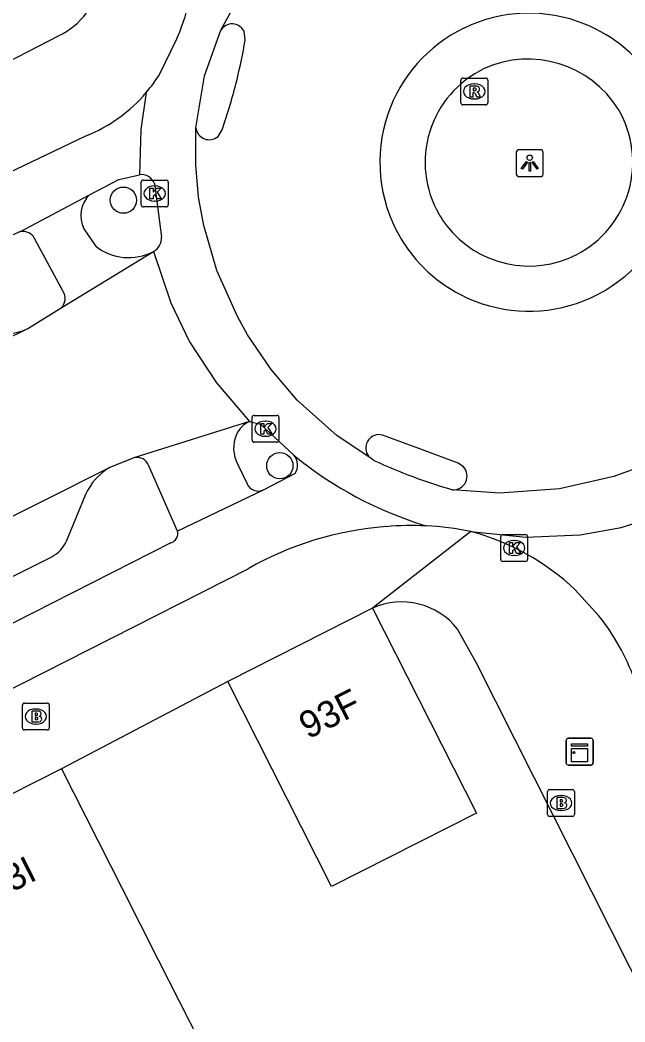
# Model space of a CAD drawing. Extents: x 158087 to 159494, y 382905 to 383981.
# Drawn here: x 158950.15 to 158972.66, y 383211.21 to 383248.51 of the extents above; entities that cross this region are included whole.
import ezdxf

# ---------------------------------------------------------------- set-up
doc = ezdxf.new("R2010")
doc.units = 0
for name, color, linetype in [('IMGEO_Boom', 7, 'Continuous'), ('IMGEO_Brandkraan', 7, 'Continuous'), ('IMGEO_Fietspad_gesloten', 7, 'Continuous'), ('IMGEO_Kast', 7, 'Continuous'), ('IMGEO_Kolk', 7, 'Continuous'), ('IMGEO_Lichtpunt', 7, 'Continuous'), ('IMGEO_Pand', 7, 'Continuous'), ('IMGEO_Pand_nummerreeks', 7, 'Continuous'), ('IMGEO_Parkeervlak_open', 7, 'Continuous'), ('IMGEO_Rijbaan_lokaal_gesloten', 7, 'Continuous'), ('IMGEO_Rioolput', 7, 'Continuous'), ('IMGEO_Verkeerseiland_open', 7, 'Continuous'), ('IMGEO_Voetpad_open', 7, 'Continuous')]:
    doc.layers.add(name, color=color, linetype=linetype)

msp = doc.modelspace()

# ---------------------------------------------------------------- linework, layer by layer
at = {"layer": 'IMGEO_Boom'}
for centre in [(158953.995, 383241.804), (158959.817, 383231.916)]:
    msp.add_circle(centre, 0.489, dxfattribs=at)
at = {"layer": 'IMGEO_Brandkraan'}
for p, q in [((158950.238, 383222.152), (158950.238, 383223.004)), ((158950.313, 383223.078), (158951.165, 383223.078)), ((158951.239, 383223.004), (158951.239, 383222.152)), ((158950.726, 383222.858), (158950.751, 383222.858)), ((158950.749, 383222.298), (158950.724, 383222.298)), ((158951.165, 383222.078), (158950.313, 383222.078)), ((158969.779, 383218.931), (158969.779, 383219.783)), ((158969.854, 383219.857), (158970.706, 383219.857)), ((158970.267, 383219.637), (158970.292, 383219.637)), ((158970.78, 383219.783), (158970.78, 383218.931)), ((158970.706, 383218.857), (158969.854, 383218.857)), ((158970.29, 383219.077), (158970.265, 383219.077))]:
    msp.add_line(p, q, dxfattribs=at)
for points in [[(158950.238, 383222.152), (158950.238, 383223.004)], [(158950.313, 383223.078), (158951.165, 383223.078)], [(158951.239, 383223.004), (158951.239, 383222.152)], [(158950.586, 383222.778), (158950.586, 383222.378), (158950.799, 383222.378)], [(158950.817, 383222.778), (158950.586, 383222.778)], [(158950.765, 383222.697), (158950.711, 383222.697), (158950.711, 383222.621)], [(158950.711, 383222.621), (158950.764, 383222.621)], [(158950.773, 383222.545), (158950.711, 383222.545), (158950.711, 383222.464)], [(158950.711, 383222.464), (158950.773, 383222.464)], [(158951.165, 383222.078), (158950.313, 383222.078)], [(158969.779, 383218.931), (158969.779, 383219.783)], [(158969.854, 383219.857), (158970.706, 383219.857)], [(158970.127, 383219.557), (158970.127, 383219.157), (158970.34, 383219.157)], [(158970.358, 383219.557), (158970.127, 383219.557)], [(158970.78, 383219.783), (158970.78, 383218.931)], [(158970.306, 383219.476), (158970.252, 383219.476), (158970.252, 383219.4)], [(158970.252, 383219.4), (158970.305, 383219.4)], [(158970.314, 383219.324), (158970.252, 383219.324), (158970.252, 383219.243)], [(158970.252, 383219.243), (158970.314, 383219.243)], [(158970.706, 383218.857), (158969.854, 383218.857)]]:
    msp.add_lwpolyline(points, dxfattribs=at)
for centre, radius, start, end in [((158950.315, 383223.002), 0.0765, 91.552, 178.448), ((158950.315, 383223.002), 0.0765, 91.552, 178.448), ((158951.163, 383223.002), 0.0765, 1.552, 88.448), ((158951.163, 383223.002), 0.0765, 1.552, 88.448), ((158950.766, 383222.659), 0.0379, 267.8285, 90.9355), ((158950.774, 383222.504), 0.0404, 269.8759, 90.5077), ((158950.821, 383222.633), 0.145, 59.4692, 91.5367), ((158950.846, 383222.68), 0.0922, 285.5137, 58.1501), ((158950.851, 383222.488), 0.105, 301.3115, 78.989), ((158950.315, 383222.154), 0.0765, 181.552, 268.448), ((158950.315, 383222.154), 0.0765, 181.552, 268.448), ((158950.805, 383222.629), 0.251, 268.6676, 293.5347), ((158951.163, 383222.154), 0.0765, 271.552, 358.448), ((158951.163, 383222.154), 0.0765, 271.552, 358.448), ((158969.856, 383219.781), 0.0765, 91.552, 178.448), ((158969.856, 383219.781), 0.0765, 91.552, 178.448), ((158970.362, 383219.412), 0.145, 59.4692, 91.5367), ((158970.387, 383219.459), 0.0922, 285.5137, 58.1501), ((158970.704, 383219.781), 0.0765, 1.552, 88.448), ((158970.704, 383219.781), 0.0765, 1.552, 88.448), ((158970.307, 383219.438), 0.0379, 267.8285, 90.9355), ((158970.315, 383219.283), 0.0404, 269.8759, 90.5077), ((158970.346, 383219.408), 0.251, 268.6676, 293.5347), ((158970.392, 383219.267), 0.105, 301.3115, 78.989), ((158969.856, 383218.933), 0.0765, 181.552, 268.448), ((158969.856, 383218.933), 0.0765, 181.552, 268.448), ((158970.704, 383218.933), 0.0765, 271.552, 358.448), ((158970.704, 383218.933), 0.0765, 271.552, 358.448)]:
    msp.add_arc(centre, radius, start, end, dxfattribs=at)
for centre, major_axis, ratio, start_param, end_param in [((158950.725, 383222.578), (-0.387, 0.002), 0.722429, 4.712389, 7.853982), ((158950.75, 383222.578), (-0.39, 0.002), 0.717154, 1.570796, 4.712389), ((158970.266, 383219.357), (-0.387, 0.002), 0.722429, 4.712389, 7.853982), ((158970.291, 383219.357), (-0.39, 0.002), 0.717154, 1.570796, 4.712389)]:
    msp.add_ellipse(centre, major_axis=major_axis, ratio=ratio, start_param=start_param, end_param=end_param, dxfattribs=at)
at = {"layer": 'IMGEO_Fietspad_gesloten'}
for points in [[(158877.306, 383206.045), (158880.945, 383207.777), (158892.392, 383214.111), (158936.1, 383236.306), (158952.602, 383244.197)], [(158952.736, 383242.008), (158953.829, 383242.575), (158954.59, 383242.753)], [(158950.171, 383240.631), (158952.736, 383242.008)], [(158950.171, 383240.631), (158949.632, 383240.396)], [(158960.383, 383231.623), (158959.196, 383231.012)], [(158959.196, 383231.012), (158956.013, 383229.481)], [(158955.767, 383229.049), (158938.183, 383220.111)], [(158868.202, 383182.167), (158958.642, 383228.082)]]:
    msp.add_lwpolyline(points, dxfattribs=at)
for centre, radius, start, end in [((158950.484, 383249.51), 5.72, 291.7376, 319.7325), ((158959.929, 383231.937), 0.552, 325.303, 42.0583), ((158964.662, 383217.54), 12.14, 94.2201, 119.7292), ((158964.729, 383218.718), 10.971, 87.2036, 95.0189), ((158955.666, 383229.393), 0.358, 286.3739, 14.3079)]:
    msp.add_arc(centre, radius, start, end, dxfattribs=at)
at = {"layer": 'IMGEO_Kast'}
for p, q in [((158970.55, 383221.77), (158971.391, 383221.77)), ((158971.391, 383221.77), (158970.55, 383221.77)), ((158970.475, 383220.845), (158970.475, 383221.686)), ((158970.475, 383221.686), (158970.475, 383220.845)), ((158971.475, 383221.695), (158971.475, 383220.854)), ((158971.475, 383220.854), (158971.475, 383221.695)), ((158971.4, 383220.77), (158970.559, 383220.77)), ((158970.559, 383220.77), (158971.4, 383220.77))]:
    msp.add_line(p, q, dxfattribs=at)
for points in [[(158970.67, 383221.56), (158971.27, 383221.56), (158971.27, 383221.475), (158970.67, 383221.475), (158970.67, 383221.56)], [(158970.67, 383221.385), (158971.27, 383221.385), (158971.27, 383220.896), (158970.67, 383220.896), (158970.67, 383221.385)]]:
    msp.add_lwpolyline(points, dxfattribs=at)
msp.add_circle((158970.754, 383221.234), 0.0377, dxfattribs=at)
for centre, start, end in [((158970.553, 383221.692), 92.4484, 184.2845), ((158970.553, 383221.692), 92.4484, 184.2845), ((158971.397, 383221.692), 2.4484, 94.2845), ((158971.397, 383221.692), 2.4484, 94.2845), ((158970.553, 383220.848), 182.4484, 274.2845), ((158970.553, 383220.848), 182.4484, 274.2845), ((158971.397, 383220.848), 272.4484, 4.2845), ((158971.397, 383220.848), 272.4484, 4.2845)]:
    msp.add_arc(centre, 0.0779, start, end, dxfattribs=at)
at = {"layer": 'IMGEO_Kolk'}
for p, q in [((158954.661, 383241.626), (158954.661, 383242.478)), ((158954.736, 383242.552), (158955.588, 383242.552)), ((158955.149, 383242.332), (158955.174, 383242.332)), ((158955.662, 383242.478), (158955.662, 383241.626)), ((158955.588, 383241.552), (158954.736, 383241.552)), ((158955.172, 383241.772), (158955.147, 383241.772)), ((158958.783, 383232.865), (158958.783, 383233.717)), ((158958.858, 383233.791), (158959.71, 383233.791)), ((158959.784, 383233.717), (158959.784, 383232.865)), ((158959.271, 383233.571), (158959.296, 383233.571)), ((158959.294, 383233.011), (158959.269, 383233.011)), ((158959.71, 383232.791), (158958.858, 383232.791)), ((158968.035, 383228.426), (158968.035, 383229.278)), ((158968.11, 383229.352), (158968.962, 383229.352)), ((158969.036, 383229.278), (158969.036, 383228.426)), ((158968.523, 383229.132), (158968.548, 383229.132)), ((158968.546, 383228.572), (158968.521, 383228.572)), ((158968.962, 383228.352), (158968.11, 383228.352))]:
    msp.add_line(p, q, dxfattribs=at)
for points in [[(158954.661, 383241.626), (158954.661, 383242.478)], [(158954.736, 383242.552), (158955.588, 383242.552)], [(158955.662, 383242.478), (158955.662, 383241.626)], [(158954.982, 383242.252), (158955.105, 383242.252), (158955.105, 383242.101), (158955.235, 383242.252), (158955.399, 383242.252), (158955.253, 383242.101), (158955.406, 383241.852), (158955.254, 383241.852), (158955.169, 383242.016), (158955.105, 383241.949), (158955.105, 383241.852), (158954.982, 383241.852), (158954.982, 383242.252)], [(158955.588, 383241.552), (158954.736, 383241.552)], [(158958.783, 383232.865), (158958.783, 383233.717)], [(158958.858, 383233.791), (158959.71, 383233.791)], [(158959.784, 383233.717), (158959.784, 383232.865)], [(158959.104, 383233.491), (158959.227, 383233.491), (158959.227, 383233.34), (158959.357, 383233.491), (158959.521, 383233.491), (158959.375, 383233.34), (158959.528, 383233.091), (158959.376, 383233.091), (158959.291, 383233.255), (158959.227, 383233.188), (158959.227, 383233.091), (158959.104, 383233.091), (158959.104, 383233.491)], [(158959.71, 383232.791), (158958.858, 383232.791)], [(158968.035, 383228.426), (158968.035, 383229.278)], [(158968.11, 383229.352), (158968.962, 383229.352)], [(158969.036, 383229.278), (158969.036, 383228.426)], [(158968.356, 383229.052), (158968.479, 383229.052), (158968.479, 383228.901), (158968.609, 383229.052), (158968.773, 383229.052), (158968.627, 383228.901), (158968.78, 383228.652), (158968.628, 383228.652), (158968.543, 383228.816), (158968.479, 383228.749), (158968.479, 383228.652), (158968.356, 383228.652), (158968.356, 383229.052)], [(158968.962, 383228.352), (158968.11, 383228.352)]]:
    msp.add_lwpolyline(points, dxfattribs=at)
for centre, start, end in [((158954.738, 383242.476), 91.552, 178.448), ((158954.738, 383242.476), 91.552, 178.448), ((158955.586, 383242.476), 1.552, 88.448), ((158955.586, 383242.476), 1.552, 88.448), ((158954.738, 383241.628), 181.552, 268.448), ((158954.738, 383241.628), 181.552, 268.448), ((158955.586, 383241.628), 271.552, 358.448), ((158955.586, 383241.628), 271.552, 358.448), ((158958.86, 383233.715), 91.552, 178.448), ((158958.86, 383233.715), 91.552, 178.448), ((158959.708, 383233.715), 1.552, 88.448), ((158959.708, 383233.715), 1.552, 88.448), ((158958.86, 383232.867), 181.552, 268.448), ((158958.86, 383232.867), 181.552, 268.448), ((158959.708, 383232.867), 271.552, 358.448), ((158959.708, 383232.867), 271.552, 358.448), ((158968.112, 383229.276), 91.552, 178.448), ((158968.112, 383229.276), 91.552, 178.448), ((158968.96, 383229.276), 1.552, 88.448), ((158968.96, 383229.276), 1.552, 88.448), ((158968.112, 383228.428), 181.552, 268.448), ((158968.112, 383228.428), 181.552, 268.448), ((158968.96, 383228.428), 271.552, 358.448), ((158968.96, 383228.428), 271.552, 358.448)]:
    msp.add_arc(centre, 0.0765, start, end, dxfattribs=at)
for centre, major_axis, ratio, start_param, end_param in [((158955.148, 383242.052), (-0.387, 0.002), 0.722429, 4.712389, 7.853982), ((158955.173, 383242.052), (-0.39, 0.002), 0.717154, 1.570796, 4.712389), ((158959.27, 383233.291), (-0.387, 0.002), 0.722429, 4.712389, 7.853982), ((158959.295, 383233.291), (-0.39, 0.002), 0.717154, 1.570796, 4.712389), ((158968.522, 383228.852), (-0.387, 0.002), 0.722429, 4.712389, 7.853982), ((158968.547, 383228.852), (-0.39, 0.002), 0.717154, 1.570796, 4.712389)]:
    msp.add_ellipse(centre, major_axis=major_axis, ratio=ratio, start_param=start_param, end_param=end_param, dxfattribs=at)
at = {"layer": 'IMGEO_Lichtpunt'}
for p, q in [((158968.615, 383243.585), (158968.615, 383242.778)), ((158968.615, 383243.585), (158968.615, 383242.778)), ((158969.517, 383243.68), (158968.709, 383243.68)), ((158969.517, 383243.68), (158968.709, 383243.68)), ((158969.611, 383242.778), (158969.611, 383243.585)), ((158969.611, 383242.778), (158969.611, 383243.585)), ((158968.709, 383242.684), (158969.517, 383242.684)), ((158968.709, 383242.684), (158969.517, 383242.684))]:
    msp.add_line(p, q, dxfattribs=at)
for points in [[(158968.989, 383243.249), (158969.028, 383243.221), (158968.84, 383242.959), (158968.802, 383242.986), (158968.989, 383243.249)], [(158969.091, 383243.201), (158969.138, 383243.201), (158969.138, 383242.879), (158969.091, 383242.879), (158969.091, 383243.201)], [(158969.201, 383243.221), (158969.239, 383243.248), (158969.426, 383242.986), (158969.387, 383242.958), (158969.201, 383243.221)]]:
    msp.add_lwpolyline(points, dxfattribs=at)
msp.add_circle((158969.114, 383243.383), 0.0994, dxfattribs=at)
for centre, start, end in [((158968.709, 383243.585), 90, 180), ((158968.709, 383243.585), 90, 180), ((158969.517, 383243.585), 0, 90), ((158969.517, 383243.585), 0, 90), ((158968.709, 383242.778), 180, 270), ((158968.709, 383242.778), 180, 270), ((158969.517, 383242.778), 270, 0), ((158969.517, 383242.778), 270, 360)]:
    msp.add_arc(centre, 0.0946, start, end, dxfattribs=at)
at = {"layer": 'IMGEO_Pand'}
for points in [[(158963.267, 383226.611), (158967.131, 383218.984), (158961.739, 383216.254), (158957.877, 383223.882)], [(158963.267, 383226.611), (158957.877, 383223.882)], [(158951.687, 383220.632), (158945.9, 383217.702)], [(158951.687, 383220.632), (158953.945, 383216.171), (158955.29, 383213.514), (158957.633, 383208.903), (158951.862, 383205.97), (158949.515, 383210.589)]]:
    msp.add_lwpolyline(points, dxfattribs=at)
at = {"layer": 'IMGEO_Parkeervlak_open'}
for points in [[(158952.588, 383230.845), (158951.871, 383229.097)], [(158951.341, 383228.53), (158937.429, 383221.586)]]:
    msp.add_lwpolyline(points, dxfattribs=at)
for centre, radius, start, end in [((158949.595, 383238.891), 2.055, 255.3771, 294.4686), ((158954.652, 383229.913), 2.264, 120.9787, 155.6838), ((158950.719, 383229.643), 1.275, 299.2145, 334.649)]:
    msp.add_arc(centre, radius, start, end, dxfattribs=at)
at = {"layer": 'IMGEO_Rijbaan_lokaal_gesloten'}
for points in [[(158957.619, 383248.13), (158958.52, 383249.769), (158959.889, 383251.513), (158961.328, 383252.84), (158962.516, 383253.679), (158963.238, 383254.092), (158965.244, 383254.959), (158967.204, 383255.448), (158969.36, 383255.627), (158970.956, 383255.519)], [(158956.697, 383244.501), (158957.018, 383246.438), (158957.619, 383248.13)], [(158958.525, 383247.759), (158958.484, 383248.094)], [(158955.356, 383246.512), (158955.981, 383247.805)], [(158954.848, 383245.813), (158954.649, 383244.435), (158954.59, 383242.753)], [(158963.163, 383232.22), (158961.95, 383233.034), (158960.466, 383234.362), (158959.493, 383235.502), (158958.612, 383236.786), (158958.236, 383237.469), (158957.467, 383239.189), (158956.994, 383240.855), (158956.795, 383241.92), (158956.688, 383243.124), (158956.697, 383244.501)], [(158957.517, 383244.177), (158957.669, 383244.421)], [(158955.15, 383242.42), (158955.409, 383240.432)], [(158951.686, 383237.796), (158955.119, 383239.894)], [(158955.119, 383239.894), (158955.766, 383237.98), (158956.461, 383236.535), (158957.462, 383235), (158958.685, 383233.567)], [(158980.685, 383238.626), (158979.527, 383236.721), (158977.992, 383234.942), (158976.508, 383233.668), (158974.559, 383232.458), (158973.666, 383232.037), (158972.245, 383231.516), (158970.222, 383231.055), (158967.989, 383230.893), (158966.244, 383231.021)], [(158950.446, 383237.021), (158951.686, 383237.796)], [(158876.412, 383199.523), (158939.858, 383231.815), (158950.446, 383237.021)], [(158958.685, 383233.567), (158954.389, 383232.21)], [(158958.685, 383233.567), (158959.096, 383233.469), (158960.339, 383232.307)], [(158966.65, 383231.876), (158966.451, 383232.009), (158965.129, 383232.502), (158963.639, 383233.058), (158963.481, 383233.073)], [(158954.389, 383232.21), (158953.486, 383231.854)], [(158963.319, 383232.115), (158963.163, 383232.22)], [(158953.486, 383231.854), (158932.711, 383221.414), (158878.508, 383193.847)], [(158966.921, 383229.464), (158968.975, 383229.253), (158970.987, 383229.346), (158972.518, 383229.62), (158974.331, 383230.187)], [(158971.69, 383226.324), (158970.803, 383227.301)]]:
    msp.add_lwpolyline(points, dxfattribs=at)
for centre, radius, start, end in [((158947.568, 383251.432), 9.162, 336.6781, 344.0535), ((158969.087, 383243.221), 5.543, 67.9605, 115.8595), ((158958.041, 383247.869), 0.497, 26.9643, 148.2694), ((158969.084, 383243.215), 5.55, 31.5311, 67.9612), ((158969.087, 383243.215), 5.549, 115.8388, 161.1922), ((158937.926, 383251.252), 20.893, 346.2813, 350.3762), ((158950.419, 383249.566), 5.805, 319.7236, 328.2606), ((158938.084, 383251.224), 20.733, 340.8438, 346.2515), ((158969.094, 383243.217), 5.554, 161.2369, 209.8977), ((158957.19, 383244.55), 0.496, 185.6786, 311.2012), ((158954.66, 383242.233), 0.524, 20.8612, 97.6637), ((158969.087, 383243.217), 5.547, 297.1115, 349.0921), ((158954.826, 383240.399), 0.584, 300.1154, 3.2323), ((158968.865, 383243.077), 5.286, 209.8137, 216.6602), ((158969.083, 383243.211), 5.541, 216.4272, 251.7486), ((158969.087, 383243.217), 5.548, 251.7337, 297.1109), ((158963.514, 383232.575), 0.499, 93.7628, 225.3461), ((158969.45, 383243.437), 14.383, 230.6958, 253.0808), ((158971.572, 383249.722), 19.445, 244.8876, 254.0991), ((158966.271, 383231.532), 0.512, 266.9839, 42.2143), ((158964.725, 383218.878), 10.812, 78.2782, 87.1399), ((158964.565, 383220.67), 9.104, 46.7476, 75.0004), ((158965.307, 383221.204), 8.182, 19.779, 38.735)]:
    msp.add_arc(centre, radius, start, end, dxfattribs=at)
at = {"layer": 'IMGEO_Rioolput'}
for p, q in [((158966.553, 383245.425), (158966.553, 383246.277)), ((158966.628, 383246.351), (158967.48, 383246.351)), ((158967.041, 383246.131), (158967.066, 383246.131)), ((158967.554, 383246.277), (158967.554, 383245.425)), ((158967.48, 383245.351), (158966.628, 383245.351)), ((158967.064, 383245.571), (158967.039, 383245.571))]:
    msp.add_line(p, q, dxfattribs=at)
for points in [[(158966.553, 383245.425), (158966.553, 383246.277)], [(158966.628, 383246.351), (158967.48, 383246.351)], [(158967.142, 383246.049), (158966.89, 383246.051), (158966.89, 383245.651)], [(158967.554, 383246.277), (158967.554, 383245.425)], [(158966.89, 383245.651), (158967.014, 383245.651), (158967.014, 383245.813), (158967.025, 383245.813)], [(158967.068, 383245.97), (158967.014, 383245.97), (158967.014, 383245.889)], [(158967.014, 383245.889), (158967.066, 383245.889)], [(158967.072, 383245.784), (158967.143, 383245.651), (158967.283, 383245.651), (158967.218, 383245.777)], [(158967.48, 383245.351), (158966.628, 383245.351)]]:
    msp.add_lwpolyline(points, dxfattribs=at)
for centre, radius, start, end in [((158966.63, 383246.275), 0.0765, 91.552, 178.448), ((158966.63, 383246.275), 0.0765, 91.552, 178.448), ((158967.141, 383245.939), 0.109, 350.3612, 89.416), ((158967.478, 383246.275), 0.0765, 1.552, 88.448), ((158967.478, 383246.275), 0.0765, 1.552, 88.448), ((158967.024, 383245.76), 0.0533, 26.0293, 88.6989), ((158967.05, 383246.078), 0.19, 274.7715, 282.9687), ((158967.074, 383245.874), 0.0964, 77.0061, 93.1865), ((158967.088, 383245.931), 0.0378, 276.6634, 79.6772), ((158967.139, 383245.939), 0.112, 277.5842, 350.9817), ((158967.123, 383245.724), 0.108, 29.5134, 73.7905), ((158966.63, 383245.427), 0.0765, 181.552, 268.448), ((158966.63, 383245.427), 0.0765, 181.552, 268.448), ((158967.478, 383245.427), 0.0765, 271.552, 358.448), ((158967.478, 383245.427), 0.0765, 271.552, 358.448)]:
    msp.add_arc(centre, radius, start, end, dxfattribs=at)
for centre, major_axis, ratio, start_param, end_param in [((158967.04, 383245.851), (-0.387, 0.002), 0.722429, 4.712389, 7.853982), ((158967.065, 383245.851), (-0.39, 0.002), 0.717154, 1.570796, 4.712389)]:
    msp.add_ellipse(centre, major_axis=major_axis, ratio=ratio, start_param=start_param, end_param=end_param, dxfattribs=at)
at = {"layer": 'IMGEO_Verkeerseiland_open'}
for centre, radius, start, end in [((158969.055, 383243.115), 3.942, 31.4819, 114.5125), ((158969.086, 383243.214), 3.865, 115.5282, 210.1091), ((158969.084, 383243.215), 3.866, 297.436, 30.4375), ((158969.257, 383243.327), 4.071, 210.2779, 217.2937), ((158969.085, 383243.217), 3.867, 217.5345, 297.4054)]:
    msp.add_arc(centre, radius, start, end, dxfattribs=at)
at = {"layer": 'IMGEO_Voetpad_open'}
for points in [[(158924.425, 383233.898), (158951.581, 383247.918)], [(158952.521, 383240.739), (158952.952, 383240.099)], [(158951.751, 383238.405), (158950.694, 383240.381)], [(158956.013, 383229.481), (158954.946, 383231.909)], [(158958.255, 383231.963), (158958.597, 383231.239)], [(158966.921, 383229.464), (158963.267, 383226.611)], [(158974.73, 383204.096), (158976.819, 383205.166), (158976.908, 383205.212), (158974.283, 383210.388), (158967.134, 383224.568), (158966.431, 383225.834)], [(158957.877, 383223.882), (158951.687, 383220.632)]]:
    msp.add_lwpolyline(points, dxfattribs=at)
for centre, radius, start, end in [((158950.26, 383250.596), 2.986, 296.2584, 348.4848), ((158953.511, 383241.224), 1.102, 134.6596, 206.1084), ((158950.26, 383240.146), 0.493, 28.4586, 100.4447), ((158954.192, 383241.649), 1.985, 231.3488, 297.8429), ((158951.331, 383238.142), 0.495, 315.7152, 32.1003), ((158959.126, 383232.653), 1.015, 115.7759, 154.9388), ((158959.343, 383232.571), 1.246, 155.7311, 209.177), ((158954.508, 383231.763), 0.462, 18.362, 104.8649), ((158959.014, 383231.435), 0.46, 205.1418, 293.3483), ((158964.352, 383224.197), 2.647, 38.213, 114.1922)]:
    msp.add_arc(centre, radius, start, end, dxfattribs=at)

# ---------------------------------------------------------------- texts
at = {"layer": 'IMGEO_Pand_nummerreeks'}
for s, rotation, p in [('93F', 26.8535, (158960.864, 383221.718)), ('93I', 26.8534, (158949.183, 383215.688))]:
    msp.add_text(s, height=1, rotation=rotation, dxfattribs=at).set_placement(p)

doc.saveas('drawing.dxf')
